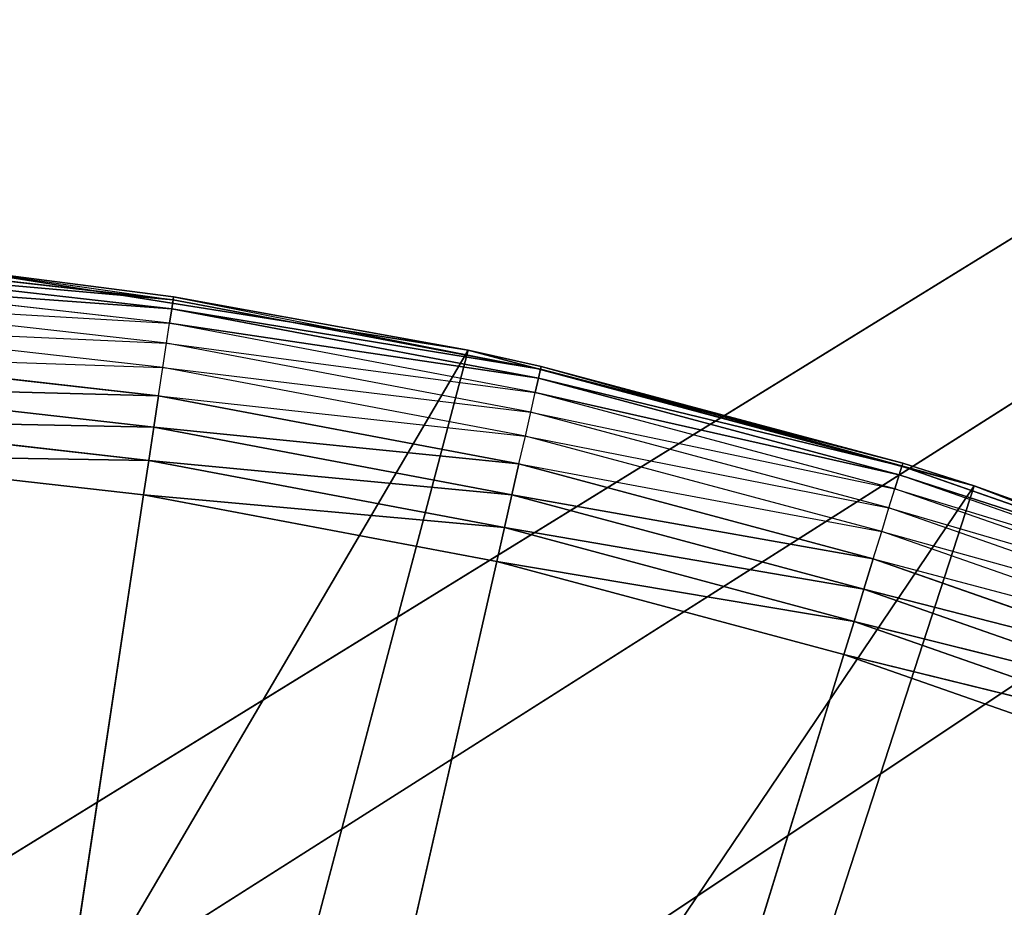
# Model space of a CAD drawing. Extents: x 0.1 to 17.7, y 0.1 to 17.7.
# Tile 630 of 656: x 16.1559 to 16.2543, y 16.6156 to 16.7042. Entities that reach past the tile are written whole.
import ezdxf

# ---------------------------------------------------------------- set-up
doc = ezdxf.new("R2010")
doc.units = 0
doc.header["$LTSCALE"] = 2.54
doc.layers.get('0').update_dxf_attribs({"color": 13, "linetype": 'CONTINUOUS'})

# ---------------------------------------------------------------- blocks, each defined once
blk = doc.blocks.new('KOSZ_NA__MIECI_Z_POKRYWK__')
at = {"color": 0}
for p, q in [((15.977057, 16.511023, 10.6), (17.146765, 17.23213, 10.6)), ((15.977057, 16.511023, 10.6), (17.146765, 17.23213, 10.6)), ((16.035988, 16.526813, 10.5), (17.146765, 17.23213, 10.5)), ((16.035988, 16.526813, 10.5), (17.146765, 17.23213, 10.5)), ((16.035988, 16.526813, 10.6), (17.146765, 17.23213, 10.6)), ((16.035988, 16.526813, 10.6), (17.146765, 17.23213, 10.6)), ((16.096765, 16.53213, 10.5), (17.146765, 17.23213, 10.5)), ((16.096765, 16.53213, 10.5), (17.146765, 17.23213, 10.5)), ((17.146765, 17.23213, 10.6), (16.096765, 16.53213, 10.6)), ((17.146765, 17.23213, 10.6), (16.096765, 16.53213, 10.6)), ((16.171106, 16.675352, 10.31316), (16.134039, 16.679529, 10.31316)), ((16.134039, 16.679529, 10.31316), (16.17124, 16.676245, 10.316527)), ((16.134039, 16.679529, 10.31316), (16.17124, 16.676245, 10.316527)), ((16.171106, 16.675352, 10.31316), (16.134039, 16.679529, 10.31316)), ((16.17124, 16.676245, 10.316527), (16.134106, 16.680429, 10.316527)), ((16.17124, 16.676245, 10.316527), (16.134106, 16.680429, 10.316527)), ((16.171286, 16.676546, 10.32), (16.14903, 16.679391, 10.5)), ((16.14903, 16.679391, 10.5), (16.20072, 16.671204, 10.5)), ((16.171286, 16.676546, 10.32), (16.14903, 16.679391, 10.32)), ((16.171286, 16.676546, 10.32), (16.14903, 16.679391, 10.5)), ((16.14903, 16.679391, 10.5), (16.20072, 16.671204, 10.5)), ((16.14903, 16.679391, 10.32), (16.17124, 16.676245, 10.316527)), ((16.170886, 16.673895, 10.31), (16.133929, 16.678059, 10.31)), ((16.133929, 16.678059, 10.31), (16.171106, 16.675352, 10.31316)), ((16.133929, 16.678059, 10.31), (16.171106, 16.675352, 10.31316)), ((16.171286, 16.676546, 10.32), (16.17124, 16.676245, 10.316527)), ((16.20072, 16.671204, 10.32), (16.171286, 16.676546, 10.32)), ((16.171286, 16.676546, 10.32), (16.20072, 16.671204, 10.5)), ((16.171286, 16.676546, 10.32), (16.20072, 16.671204, 10.5)), ((16.171286, 16.676546, 10.32), (16.207957, 16.669298, 10.316527)), ((16.170589, 16.671919, 10.307144), (16.13378, 16.676067, 10.307144)), ((16.13378, 16.676067, 10.307144), (16.170886, 16.673895, 10.31)), ((16.171106, 16.675352, 10.31316), (16.17124, 16.676245, 10.316527)), ((16.171106, 16.675352, 10.31316), (16.17124, 16.676245, 10.316527)), ((16.207957, 16.669298, 10.316527), (16.17124, 16.676245, 10.316527)), ((16.207957, 16.669298, 10.316527), (16.17124, 16.676245, 10.316527)), ((16.170886, 16.673895, 10.31), (16.171106, 16.675352, 10.31316)), ((16.170886, 16.673895, 10.31), (16.171106, 16.675352, 10.31316)), ((16.207758, 16.668419, 10.31316), (16.171106, 16.675352, 10.31316)), ((16.171106, 16.675352, 10.31316), (16.207957, 16.669298, 10.316527)), ((16.171106, 16.675352, 10.31316), (16.207957, 16.669298, 10.316527)), ((16.207758, 16.668419, 10.31316), (16.171106, 16.675352, 10.31316)), ((16.170221, 16.669481, 10.304679), (16.133595, 16.673608, 10.304679)), ((16.133595, 16.673608, 10.304679), (16.170589, 16.671919, 10.307144)), ((16.170589, 16.671919, 10.307144), (16.170886, 16.673895, 10.31)), ((16.20743, 16.666982, 10.31), (16.170886, 16.673895, 10.31)), ((16.170886, 16.673895, 10.31), (16.207758, 16.668419, 10.31316)), ((16.170886, 16.673895, 10.31), (16.207758, 16.668419, 10.31316)), ((16.170221, 16.669481, 10.304679), (16.170589, 16.671919, 10.307144)), ((16.206984, 16.665033, 10.307144), (16.170589, 16.671919, 10.307144)), ((16.170589, 16.671919, 10.307144), (16.20743, 16.666982, 10.31)), ((16.20072, 16.671204, 10.5), (16.118741, 16.531439, 10.5)), ((16.20072, 16.671204, 10.5), (16.118741, 16.531439, 10.5)), ((16.133383, 16.67076, 10.302679), (16.170221, 16.669481, 10.304679)), ((16.169795, 16.666658, 10.302679), (16.133383, 16.67076, 10.302679)), ((16.20072, 16.671204, 10.5), (16.162349, 16.525931, 10.5)), ((16.20072, 16.671204, 10.5), (16.162349, 16.525931, 10.5)), ((16.20072, 16.671204, 10.32), (16.207957, 16.669298, 10.316527)), ((16.208025, 16.669594, 10.32), (16.20072, 16.671204, 10.5)), ((16.20072, 16.671204, 10.5), (16.251273, 16.657658, 10.5)), ((16.208025, 16.669594, 10.32), (16.20072, 16.671204, 10.32)), ((16.20072, 16.671204, 10.32), (16.20072, 16.671204, 10.5)), ((16.208025, 16.669594, 10.32), (16.20072, 16.671204, 10.5)), ((16.20072, 16.671204, 10.32), (16.20072, 16.671204, 10.5)), ((16.20072, 16.671204, 10.5), (16.251273, 16.657658, 10.5)), ((16.169795, 16.666658, 10.302679), (16.170221, 16.669481, 10.304679)), ((16.206436, 16.66263, 10.304679), (16.170221, 16.669481, 10.304679)), ((16.170221, 16.669481, 10.304679), (16.206984, 16.665033, 10.307144)), ((16.207758, 16.668419, 10.31316), (16.207957, 16.669298, 10.316527)), ((16.207758, 16.668419, 10.31316), (16.207957, 16.669298, 10.316527)), ((16.208025, 16.669594, 10.32), (16.207957, 16.669298, 10.316527)), ((16.244142, 16.659917, 10.32), (16.207957, 16.669298, 10.316527)), ((16.244142, 16.659917, 10.32), (16.207957, 16.669298, 10.316527)), ((16.244052, 16.659627, 10.316527), (16.207957, 16.669298, 10.316527)), ((16.244052, 16.659627, 10.316527), (16.207957, 16.669298, 10.316527)), ((16.244142, 16.659917, 10.32), (16.208025, 16.669594, 10.32)), ((16.208025, 16.669594, 10.32), (16.251273, 16.657658, 10.5)), ((16.208025, 16.669594, 10.32), (16.251273, 16.657658, 10.5)), ((16.244142, 16.659917, 10.32), (16.208025, 16.669594, 10.32)), ((16.20743, 16.666982, 10.31), (16.207758, 16.668419, 10.31316)), ((16.20743, 16.666982, 10.31), (16.207758, 16.668419, 10.31316)), ((16.243787, 16.658765, 10.31316), (16.207758, 16.668419, 10.31316)), ((16.207758, 16.668419, 10.31316), (16.244052, 16.659627, 10.316527)), ((16.207758, 16.668419, 10.31316), (16.244052, 16.659627, 10.316527)), ((16.243787, 16.658765, 10.31316), (16.207758, 16.668419, 10.31316)), ((16.169325, 16.663533, 10.301206), (16.133147, 16.667609, 10.301206)), ((16.133147, 16.667609, 10.301206), (16.169795, 16.666658, 10.302679)), ((16.133147, 16.667609, 10.301206), (16.169795, 16.666658, 10.302679)), ((16.169325, 16.663533, 10.301206), (16.133147, 16.667609, 10.301206)), ((16.206984, 16.665033, 10.307144), (16.20743, 16.666982, 10.31)), ((16.243353, 16.657356, 10.31), (16.20743, 16.666982, 10.31)), ((16.20743, 16.666982, 10.31), (16.243787, 16.658765, 10.31316)), ((16.20743, 16.666982, 10.31), (16.243787, 16.658765, 10.31316)), ((16.169325, 16.663533, 10.301206), (16.169795, 16.666658, 10.302679)), ((16.169325, 16.663533, 10.301206), (16.169795, 16.666658, 10.302679)), ((16.169795, 16.666658, 10.302679), (16.206436, 16.66263, 10.304679)), ((16.2058, 16.659845, 10.302679), (16.169795, 16.666658, 10.302679)), ((16.206436, 16.66263, 10.304679), (16.206984, 16.665033, 10.307144)), ((16.242763, 16.655446, 10.307144), (16.206984, 16.665033, 10.307144)), ((16.206984, 16.665033, 10.307144), (16.243353, 16.657356, 10.31)), ((16.168823, 16.660204, 10.300304), (16.132895, 16.664252, 10.300304)), ((16.132895, 16.664252, 10.300304), (16.169325, 16.663533, 10.301206)), ((16.132895, 16.664252, 10.300304), (16.169325, 16.663533, 10.301206)), ((16.168823, 16.660204, 10.300304), (16.132895, 16.664252, 10.300304)), ((16.168823, 16.660204, 10.300304), (16.169325, 16.663533, 10.301206)), ((16.168823, 16.660204, 10.300304), (16.169325, 16.663533, 10.301206)), ((16.205096, 16.656764, 10.301206), (16.169325, 16.663533, 10.301206)), ((16.169325, 16.663533, 10.301206), (16.2058, 16.659845, 10.302679)), ((16.169325, 16.663533, 10.301206), (16.2058, 16.659845, 10.302679)), ((16.205096, 16.656764, 10.301206), (16.169325, 16.663533, 10.301206)), ((16.2058, 16.659845, 10.302679), (16.206436, 16.66263, 10.304679)), ((16.242036, 16.65309, 10.304679), (16.206436, 16.66263, 10.304679)), ((16.206436, 16.66263, 10.304679), (16.242763, 16.655446, 10.307144)), ((16.132635, 16.660788, 10.3), (16.168304, 16.656769, 10.3)), ((16.132635, 16.660788, 10.3), (16.168304, 16.656769, 10.3)), ((16.132635, 16.660788, 10.3), (16.168823, 16.660204, 10.300304)), ((16.132635, 16.660788, 10.3), (16.168823, 16.660204, 10.300304)), ((16.168304, 16.656769, 10.3), (16.168823, 16.660204, 10.300304)), ((16.168304, 16.656769, 10.3), (16.168823, 16.660204, 10.300304)), ((16.204347, 16.653482, 10.300304), (16.168823, 16.660204, 10.300304)), ((16.168823, 16.660204, 10.300304), (16.205096, 16.656764, 10.301206)), ((16.168823, 16.660204, 10.300304), (16.205096, 16.656764, 10.301206)), ((16.204347, 16.653482, 10.300304), (16.168823, 16.660204, 10.300304)), ((16.205096, 16.656764, 10.301206), (16.2058, 16.659845, 10.302679)), ((16.205096, 16.656764, 10.301206), (16.2058, 16.659845, 10.302679)), ((16.2058, 16.659845, 10.302679), (16.242036, 16.65309, 10.304679)), ((16.241194, 16.65036, 10.302679), (16.2058, 16.659845, 10.302679)), ((16.244142, 16.659917, 10.32), (16.244052, 16.659627, 10.316527)), ((16.251273, 16.657658, 10.32), (16.244142, 16.659917, 10.32)), ((16.244142, 16.659917, 10.32), (16.251273, 16.657658, 10.5)), ((16.244142, 16.659917, 10.32), (16.251273, 16.657658, 10.5)), ((16.243787, 16.658765, 10.31316), (16.244052, 16.659627, 10.316527)), ((16.243787, 16.658765, 10.31316), (16.244052, 16.659627, 10.316527)), ((16.251273, 16.657658, 10.32), (16.244052, 16.659627, 10.316527)), ((16.279324, 16.647284, 10.316527), (16.244052, 16.659627, 10.316527)), ((16.279324, 16.647284, 10.316527), (16.244052, 16.659627, 10.316527)), ((16.243353, 16.657356, 10.31), (16.243787, 16.658765, 10.31316)), ((16.278995, 16.646445, 10.31316), (16.243787, 16.658765, 10.31316)), ((16.243787, 16.658765, 10.31316), (16.279324, 16.647284, 10.316527)), ((16.243787, 16.658765, 10.31316), (16.279324, 16.647284, 10.316527)), ((16.251273, 16.657658, 10.5), (16.162349, 16.525931, 10.5)), ((16.251273, 16.657658, 10.5), (16.162349, 16.525931, 10.5)), ((16.251273, 16.657658, 10.5), (16.204921, 16.514999, 10.5)), ((16.251273, 16.657658, 10.5), (16.204921, 16.514999, 10.5)), ((16.242763, 16.655446, 10.307144), (16.243353, 16.657356, 10.31)), ((16.278456, 16.645073, 10.31), (16.243353, 16.657356, 10.31)), ((16.243353, 16.657356, 10.31), (16.278995, 16.646445, 10.31316)), ((16.251273, 16.657658, 10.32), (16.251273, 16.657658, 10.5)), ((16.251273, 16.657658, 10.5), (16.279436, 16.647568, 10.32)), ((16.279436, 16.647568, 10.32), (16.251273, 16.657658, 10.32)), ((16.251273, 16.657658, 10.5), (16.279436, 16.647568, 10.32)), ((16.251273, 16.657658, 10.5), (16.300133, 16.638902, 10.5)), ((16.251273, 16.657658, 10.32), (16.251273, 16.657658, 10.5)), ((16.251273, 16.657658, 10.5), (16.300133, 16.638902, 10.5)), ((16.251273, 16.657658, 10.32), (16.279324, 16.647284, 10.316527)), ((16.168304, 16.656769, 10.3), (16.096765, 16.18213, 10.3)), ((16.168304, 16.656769, 10.3), (16.096765, 16.18213, 10.3)), ((16.168304, 16.656769, 10.3), (16.203575, 16.650096, 10.3)), ((16.168304, 16.656769, 10.3), (16.203575, 16.650096, 10.3)), ((16.168304, 16.656769, 10.3), (16.204347, 16.653482, 10.300304)), ((16.168304, 16.656769, 10.3), (16.204347, 16.653482, 10.300304)), ((16.204347, 16.653482, 10.300304), (16.205096, 16.656764, 10.301206)), ((16.204347, 16.653482, 10.300304), (16.205096, 16.656764, 10.301206)), ((16.240263, 16.647342, 10.301206), (16.205096, 16.656764, 10.301206)), ((16.205096, 16.656764, 10.301206), (16.241194, 16.65036, 10.302679)), ((16.205096, 16.656764, 10.301206), (16.241194, 16.65036, 10.302679)), ((16.240263, 16.647342, 10.301206), (16.205096, 16.656764, 10.301206)), ((16.242036, 16.65309, 10.304679), (16.242763, 16.655446, 10.307144)), ((16.277725, 16.643211, 10.307144), (16.242763, 16.655446, 10.307144)), ((16.242763, 16.655446, 10.307144), (16.278456, 16.645073, 10.31)), ((16.203575, 16.650096, 10.3), (16.204347, 16.653482, 10.300304)), ((16.203575, 16.650096, 10.3), (16.204347, 16.653482, 10.300304)), ((16.239272, 16.644124, 10.300304), (16.204347, 16.653482, 10.300304)), ((16.204347, 16.653482, 10.300304), (16.240263, 16.647342, 10.301206)), ((16.204347, 16.653482, 10.300304), (16.240263, 16.647342, 10.301206)), ((16.239272, 16.644124, 10.300304), (16.204347, 16.653482, 10.300304)), ((16.241194, 16.65036, 10.302679), (16.242036, 16.65309, 10.304679)), ((16.276825, 16.640916, 10.304679), (16.242036, 16.65309, 10.304679)), ((16.242036, 16.65309, 10.304679), (16.277725, 16.643211, 10.307144)), ((16.203575, 16.650096, 10.3), (16.096765, 16.18213, 10.3)), ((16.203575, 16.650096, 10.3), (16.096765, 16.18213, 10.3)), ((16.203575, 16.650096, 10.3), (16.238248, 16.640805, 10.3)), ((16.203575, 16.650096, 10.3), (16.238248, 16.640805, 10.3)), ((16.203575, 16.650096, 10.3), (16.239272, 16.644124, 10.300304)), ((16.203575, 16.650096, 10.3), (16.239272, 16.644124, 10.300304)), ((16.240263, 16.647342, 10.301206), (16.241194, 16.65036, 10.302679)), ((16.240263, 16.647342, 10.301206), (16.241194, 16.65036, 10.302679)), ((16.241194, 16.65036, 10.302679), (16.276825, 16.640916, 10.304679)), ((16.275781, 16.638258, 10.302679), (16.241194, 16.65036, 10.302679)), ((16.239272, 16.644124, 10.300304), (16.240263, 16.647342, 10.301206)), ((16.239272, 16.644124, 10.300304), (16.240263, 16.647342, 10.301206)), ((16.274628, 16.635316, 10.301206), (16.240263, 16.647342, 10.301206)), ((16.240263, 16.647342, 10.301206), (16.275781, 16.638258, 10.302679)), ((16.240263, 16.647342, 10.301206), (16.275781, 16.638258, 10.302679)), ((16.274628, 16.635316, 10.301206), (16.240263, 16.647342, 10.301206)), ((16.238248, 16.640805, 10.3), (16.239272, 16.644124, 10.300304)), ((16.238248, 16.640805, 10.3), (16.239272, 16.644124, 10.300304)), ((16.273398, 16.632182, 10.300304), (16.239272, 16.644124, 10.300304)), ((16.239272, 16.644124, 10.300304), (16.274628, 16.635316, 10.301206)), ((16.239272, 16.644124, 10.300304), (16.274628, 16.635316, 10.301206)), ((16.273398, 16.632182, 10.300304), (16.239272, 16.644124, 10.300304)), ((16.096765, 16.18213, 10.3), (16.238248, 16.640805, 10.3)), ((16.096765, 16.18213, 10.3), (16.238248, 16.640805, 10.3)), ((16.238248, 16.640805, 10.3), (16.272128, 16.628949, 10.3)), ((16.238248, 16.640805, 10.3), (16.272128, 16.628949, 10.3)), ((16.238248, 16.640805, 10.3), (16.273398, 16.632182, 10.300304)), ((16.238248, 16.640805, 10.3), (16.273398, 16.632182, 10.300304))]:
    blk.add_line(p, q, dxfattribs=at)
mesh = blk.add_polyface(dxfattribs=at)
corners = [(17.496765, 17.48213, 31.6), (0.296764, 17.48213, 31.6), (8.827306, 9.276054, 31.6)]
mesh.append_faces([[corners[k] for k in face] for face in [(0, 1, 2)]], dxfattribs={"color": 0})
mesh = blk.add_polyface(dxfattribs=at)
corners = [(17.496765, 0.28213, 31.5), (0.296764, 0.28213, 31.5), (0.296764, 17.48213, 31.5)]
mesh.append_faces([[corners[k] for k in face] for face in [(0, 1, 2)]], dxfattribs={"color": 0})
mesh = blk.add_polyface(dxfattribs=at)
corners = [(17.496765, 0.28213, 31.5), (0.296764, 17.48213, 31.5), (17.496765, 17.48213, 31.5)]
mesh.append_faces([[corners[k] for k in face] for face in [(0, 1, 2)]], dxfattribs={"color": 0})
mesh = blk.add_polyface(dxfattribs=at)
corners = [(17.496765, 17.48213, 31.6), (8.827306, 9.276054, 31.6), (8.896764, 9.28213, 31.6)]
mesh.append_faces([[corners[k] for k in face] for face in [(0, 1, 2)]], dxfattribs={"color": 0})
mesh = blk.add_polyface(dxfattribs=at)
corners = [(17.496765, 17.48213, 31.6), (8.896764, 9.28213, 31.6), (8.966224, 9.276054, 31.6)]
mesh.append_faces([[corners[k] for k in face] for face in [(0, 1, 2)]], dxfattribs={"color": 0})
mesh = blk.add_polyface(dxfattribs=at)
corners = [(17.496765, 17.48213, 31.6), (8.966224, 9.276054, 31.6), (9.033573, 9.258007, 31.6)]
mesh.append_faces([[corners[k] for k in face] for face in [(0, 1, 2)]], dxfattribs={"color": 0})
mesh = blk.add_polyface(dxfattribs=at)
corners = [(17.496765, 17.48213, 31.6), (9.033573, 9.258007, 31.6), (9.096765, 9.22854, 31.6)]
mesh.append_faces([[corners[k] for k in face] for face in [(0, 1, 2)]], dxfattribs={"color": 0})
mesh = blk.add_polyface(dxfattribs=at)
corners = [(17.496765, 17.48213, 31.6), (9.096765, 9.22854, 31.6), (9.15388, 9.188548, 31.6)]
mesh.append_faces([[corners[k] for k in face] for face in [(0, 1, 2)]], dxfattribs={"color": 0})
mesh = blk.add_polyface(dxfattribs=at)
corners = [(17.496765, 17.48213, 31.6), (9.15388, 9.188548, 31.6), (9.203182, 9.139245, 31.6)]
mesh.append_faces([[corners[k] for k in face] for face in [(0, 1, 2)]], dxfattribs={"color": 0})
mesh = blk.add_polyface(dxfattribs=at)
corners = [(17.496765, 17.48213, 31.6), (9.203182, 9.139245, 31.6), (9.243175, 9.08213, 31.6)]
mesh.append_faces([[corners[k] for k in face] for face in [(0, 1, 2)]], dxfattribs={"color": 0})
mesh = blk.add_polyface(dxfattribs=at)
corners = [(17.496765, 17.48213, 31.6), (9.243175, 9.08213, 31.6), (9.272642, 9.018938, 31.6)]
mesh.append_faces([[corners[k] for k in face] for face in [(0, 1, 2)]], dxfattribs={"color": 0})
mesh = blk.add_polyface(dxfattribs=at)
corners = [(17.496765, 17.48213, 31.6), (9.272642, 9.018938, 31.6), (9.290688, 8.951589, 31.6)]
mesh.append_faces([[corners[k] for k in face] for face in [(0, 1, 2)]], dxfattribs={"color": 0})
mesh = blk.add_polyface(dxfattribs=at)
corners = [(17.496765, 17.48213, 31.6), (9.290688, 8.951589, 31.6), (9.296765, 8.88213, 31.6)]
mesh.append_faces([[corners[k] for k in face] for face in [(0, 1, 2)]], dxfattribs={"color": 0})
mesh = blk.add_polyface(dxfattribs=at)
corners = [(17.496765, 17.48213, 31.6), (9.296765, 8.88213, 31.6), (17.496765, 0.28213, 31.6)]
mesh.append_faces([[corners[k] for k in face] for face in [(0, 1, 2)]], dxfattribs={"color": 0})
mesh = blk.add_polyface(dxfattribs=at)
corners = [(17.146765, 17.23213, 10.5), (16.035988, 16.526813, 10.5), (0.546765, 17.23213, 10.5)]
mesh.append_faces([[corners[k] for k in face] for face in [(0, 1, 2)]], dxfattribs={"color": 0})
mesh = blk.add_polyface(dxfattribs=at)
corners = [(17.146765, 17.23213, 10.6), (0.546765, 17.23213, 10.6), (1.657542, 16.526813, 10.6)]
mesh.append_faces([[corners[k] for k in face] for face in [(0, 1, 2)]], dxfattribs={"color": 0})
mesh = blk.add_polyface(dxfattribs=at)
corners = [(17.146765, 17.23213, 10.6), (1.657542, 16.526813, 10.6), (1.716472, 16.511023, 10.6)]
mesh.append_faces([[corners[k] for k in face] for face in [(0, 1, 2)]], dxfattribs={"color": 0})
mesh = blk.add_polyface(dxfattribs=at)
corners = [(17.146765, 17.23213, 10.6), (1.716472, 16.511023, 10.6), (1.771765, 16.485239, 10.6)]
mesh.append_faces([[corners[k] for k in face] for face in [(0, 1, 2)]], dxfattribs={"color": 0})
mesh = blk.add_polyface(dxfattribs=at)
corners = [(17.146765, 17.23213, 10.6), (1.771765, 16.485239, 10.6), (1.821741, 16.450246, 10.6)]
mesh.append_faces([[corners[k] for k in face] for face in [(0, 1, 2)]], dxfattribs={"color": 0})
mesh = blk.add_polyface(dxfattribs=at)
corners = [(17.146765, 17.23213, 10.6), (1.821741, 16.450246, 10.6), (1.86488, 16.407106, 10.6)]
mesh.append_faces([[corners[k] for k in face] for face in [(0, 1, 2)]], dxfattribs={"color": 0})
mesh = blk.add_polyface(dxfattribs=at)
corners = [(17.146765, 17.23213, 10.6), (1.86488, 16.407106, 10.6), (1.899874, 16.35713, 10.6)]
mesh.append_faces([[corners[k] for k in face] for face in [(0, 1, 2)]], dxfattribs={"color": 0})
mesh = blk.add_polyface(dxfattribs=at)
corners = [(17.146765, 17.23213, 10.6), (1.899874, 16.35713, 10.6), (1.925657, 16.301837, 10.6)]
mesh.append_faces([[corners[k] for k in face] for face in [(0, 1, 2)]], dxfattribs={"color": 0})
mesh = blk.add_polyface(dxfattribs=at)
corners = [(17.146765, 17.23213, 10.6), (1.925657, 16.301837, 10.6), (15.977057, 16.511023, 10.6)]
mesh.append_faces([[corners[k] for k in face] for face in [(0, 1, 2)]], dxfattribs={"color": 0})
mesh = blk.add_polyface(dxfattribs=at)
corners = [(17.146765, 17.23213, 10.6), (15.977057, 16.511023, 10.6), (16.035988, 16.526813, 10.6)]
mesh.append_faces([[corners[k] for k in face] for face in [(0, 1, 2)]], dxfattribs={"color": 0})
mesh = blk.add_polyface(dxfattribs=at)
corners = [(17.146765, 17.23213, 10.5), (16.096765, 16.53213, 10.5), (16.035988, 16.526813, 10.5)]
mesh.append_faces([[corners[k] for k in face] for face in [(0, 1, 2)]], dxfattribs={"color": 0})
mesh = blk.add_polyface(dxfattribs=at)
corners = [(17.146765, 17.23213, 10.6), (16.035988, 16.526813, 10.6), (16.096765, 16.53213, 10.6)]
mesh.append_faces([[corners[k] for k in face] for face in [(0, 1, 2)]], dxfattribs={"color": 0})
mesh = blk.add_polyface(dxfattribs=at)
corners = [(17.146765, 17.23213, 10.5), (16.157542, 16.526813, 10.5), (16.096765, 16.53213, 10.5)]
mesh.append_faces([[corners[k] for k in face] for face in [(0, 1, 2)]], dxfattribs={"color": 0})
mesh = blk.add_polyface(dxfattribs=at)
corners = [(17.146765, 17.23213, 10.6), (16.096765, 16.53213, 10.6), (16.157542, 16.526813, 10.6)]
mesh.append_faces([[corners[k] for k in face] for face in [(0, 1, 2)]], dxfattribs={"color": 0})
mesh = blk.add_polyface(dxfattribs=at)
corners = [(17.146765, 17.23213, 10.5), (16.216472, 16.511023, 10.5), (16.157542, 16.526813, 10.5)]
mesh.append_faces([[corners[k] for k in face] for face in [(0, 1, 2)]], dxfattribs={"color": 0})
mesh = blk.add_polyface(dxfattribs=at)
corners = [(17.146765, 17.23213, 10.6), (16.157542, 16.526813, 10.6), (16.216472, 16.511023, 10.6)]
mesh.append_faces([[corners[k] for k in face] for face in [(0, 1, 2)]], dxfattribs={"color": 0})
mesh = blk.add_polyface(dxfattribs=at)
corners = [(17.146765, 17.23213, 10.5), (16.271765, 1.985239, 10.5), (16.216472, 2.011023, 10.5)]
mesh.append_faces([[corners[k] for k in face] for face in [(0, 1, 2)]], dxfattribs={"color": 0})
mesh = blk.add_polyface(dxfattribs=at)
corners = [(17.146765, 17.23213, 10.5), (16.271765, 16.485239, 10.5), (16.216472, 16.511023, 10.5)]
mesh.append_faces([[corners[k] for k in face] for face in [(0, 1, 2)]], dxfattribs={"color": 0})
mesh = blk.add_polyface(dxfattribs=at)
corners = [(17.146765, 17.23213, 10.5), (16.216472, 2.011023, 10.5), (16.425658, 16.062424, 10.5)]
mesh.append_faces([[corners[k] for k in face] for face in [(0, 1, 2)]], dxfattribs={"color": 0})
mesh = blk.add_polyface(dxfattribs=at)
corners = [(17.146765, 17.23213, 10.6), (16.216472, 2.011023, 10.6), (16.271765, 1.985239, 10.6)]
mesh.append_faces([[corners[k] for k in face] for face in [(0, 1, 2)]], dxfattribs={"color": 0})
mesh = blk.add_polyface(dxfattribs=at)
corners = [(17.146765, 17.23213, 10.6), (16.425658, 16.062424, 10.6), (16.216472, 2.011023, 10.6)]
mesh.append_faces([[corners[k] for k in face] for face in [(0, 1, 2)]], dxfattribs={"color": 0})
mesh = blk.add_polyface(dxfattribs=at)
corners = [(17.146765, 17.23213, 10.6), (16.216472, 16.511023, 10.6), (16.271765, 16.485239, 10.6)]
mesh.append_faces([[corners[k] for k in face] for face in [(0, 1, 2)]], dxfattribs={"color": 0})
mesh = blk.add_polyface(dxfattribs=at)
corners = [(16.171106, 16.675352, 10.31316), (16.133929, 16.678059, 10.31), (16.134039, 16.679529, 10.31316)]
mesh.append_faces([[corners[k] for k in face] for face in [(0, 1, 2)]], dxfattribs={"color": 0})
mesh = blk.add_polyface(dxfattribs=at)
corners = [(16.17124, 16.676245, 10.316527), (16.134039, 16.679529, 10.31316), (16.134106, 16.680429, 10.316527)]
mesh.append_faces([[corners[k] for k in face] for face in [(0, 1, 2)]], dxfattribs={"color": 0})
mesh = blk.add_polyface(dxfattribs=at)
corners = [(16.17124, 16.676245, 10.316527), (16.171106, 16.675352, 10.31316), (16.134039, 16.679529, 10.31316)]
mesh.append_faces([[corners[k] for k in face] for face in [(0, 1, 2)]], dxfattribs={"color": 0})
mesh = blk.add_polyface(dxfattribs=at)
corners = [(16.14903, 16.679391, 10.32), (16.17124, 16.676245, 10.316527), (16.134106, 16.680429, 10.316527)]
mesh.append_faces([[corners[k] for k in face] for face in [(0, 1, 2)]], dxfattribs={"color": 0})
mesh = blk.add_polyface(dxfattribs=at)
corners = [(16.20072, 16.671204, 10.5), (16.14903, 16.679391, 10.5), (16.118741, 16.531439, 10.5)]
mesh.append_faces([[corners[k] for k in face] for face in [(0, 1, 2)]], dxfattribs={"color": 0})
mesh = blk.add_polyface(dxfattribs=at)
corners = [(16.20072, 16.671204, 10.5), (16.171286, 16.676546, 10.32), (16.14903, 16.679391, 10.5)]
mesh.append_faces([[corners[k] for k in face] for face in [(0, 1, 2)]], dxfattribs={"color": 0})
mesh = blk.add_polyface(dxfattribs=at)
corners = [(16.14903, 16.679391, 10.5), (16.171286, 16.676546, 10.32), (16.14903, 16.679391, 10.32)]
mesh.append_faces([[corners[k] for k in face] for face in [(0, 1, 2)]], dxfattribs={"color": 0})
mesh = blk.add_polyface(dxfattribs=at)
corners = [(16.171106, 16.675352, 10.31316), (16.170886, 16.673895, 10.31), (16.133929, 16.678059, 10.31)]
mesh.append_faces([[corners[k] for k in face] for face in [(0, 1, 2)]], dxfattribs={"color": 0})
mesh = blk.add_polyface(dxfattribs=at)
corners = [(16.171286, 16.676546, 10.32), (16.207957, 16.669298, 10.316527), (16.17124, 16.676245, 10.316527)]
mesh.append_faces([[corners[k] for k in face] for face in [(0, 1, 2)]], dxfattribs={"color": 0})
mesh = blk.add_polyface(dxfattribs=at)
corners = [(16.20072, 16.671204, 10.5), (16.20072, 16.671204, 10.32), (16.171286, 16.676546, 10.32)]
mesh.append_faces([[corners[k] for k in face] for face in [(0, 1, 2)]], dxfattribs={"color": 0})
mesh = blk.add_polyface(dxfattribs=at)
corners = [(16.207957, 16.669298, 10.316527), (16.171106, 16.675352, 10.31316), (16.17124, 16.676245, 10.316527)]
mesh.append_faces([[corners[k] for k in face] for face in [(0, 1, 2)]], dxfattribs={"color": 0})
mesh = blk.add_polyface(dxfattribs=at)
corners = [(16.207758, 16.668419, 10.31316), (16.170886, 16.673895, 10.31), (16.171106, 16.675352, 10.31316)]
mesh.append_faces([[corners[k] for k in face] for face in [(0, 1, 2)]], dxfattribs={"color": 0})
mesh = blk.add_polyface(dxfattribs=at)
corners = [(16.207957, 16.669298, 10.316527), (16.207758, 16.668419, 10.31316), (16.171106, 16.675352, 10.31316)]
mesh.append_faces([[corners[k] for k in face] for face in [(0, 1, 2)]], dxfattribs={"color": 0})
mesh = blk.add_polyface(dxfattribs=at)
corners = [(16.207758, 16.668419, 10.31316), (16.20743, 16.666982, 10.31), (16.170886, 16.673895, 10.31)]
mesh.append_faces([[corners[k] for k in face] for face in [(0, 1, 2)]], dxfattribs={"color": 0})
mesh = blk.add_polyface(dxfattribs=at)
corners = [(16.20072, 16.671204, 10.5), (16.118741, 16.531439, 10.5), (16.162349, 16.525931, 10.5)]
mesh.append_faces([[corners[k] for k in face] for face in [(0, 1, 2)]], dxfattribs={"color": 0})
mesh = blk.add_polyface(dxfattribs=at)
corners = [(16.169795, 16.666658, 10.302679), (16.133147, 16.667609, 10.301206), (16.133383, 16.67076, 10.302679)]
mesh.append_faces([[corners[k] for k in face] for face in [(0, 1, 2)]], dxfattribs={"color": 0})
mesh = blk.add_polyface(dxfattribs=at)
corners = [(16.251273, 16.657658, 10.5), (16.20072, 16.671204, 10.5), (16.162349, 16.525931, 10.5)]
mesh.append_faces([[corners[k] for k in face] for face in [(0, 1, 2)]], dxfattribs={"color": 0})
mesh = blk.add_polyface(dxfattribs=at)
corners = [(16.251273, 16.657658, 10.5), (16.208025, 16.669594, 10.32), (16.20072, 16.671204, 10.5)]
mesh.append_faces([[corners[k] for k in face] for face in [(0, 1, 2)]], dxfattribs={"color": 0})
mesh = blk.add_polyface(dxfattribs=at)
corners = [(16.20072, 16.671204, 10.5), (16.208025, 16.669594, 10.32), (16.20072, 16.671204, 10.32)]
mesh.append_faces([[corners[k] for k in face] for face in [(0, 1, 2)]], dxfattribs={"color": 0})
mesh = blk.add_polyface(dxfattribs=at)
corners = [(16.244052, 16.659627, 10.316527), (16.207758, 16.668419, 10.31316), (16.207957, 16.669298, 10.316527)]
mesh.append_faces([[corners[k] for k in face] for face in [(0, 1, 2)]], dxfattribs={"color": 0})
mesh = blk.add_polyface(dxfattribs=at)
corners = [(16.244142, 16.659917, 10.32), (16.207957, 16.669298, 10.316527), (16.208025, 16.669594, 10.32)]
mesh.append_faces([[corners[k] for k in face] for face in [(0, 1, 2)]], dxfattribs={"color": 0})
mesh = blk.add_polyface(dxfattribs=at)
corners = [(16.244142, 16.659917, 10.32), (16.244052, 16.659627, 10.316527), (16.207957, 16.669298, 10.316527)]
mesh.append_faces([[corners[k] for k in face] for face in [(0, 1, 2)]], dxfattribs={"color": 0})
mesh = blk.add_polyface(dxfattribs=at)
corners = [(16.251273, 16.657658, 10.5), (16.244142, 16.659917, 10.32), (16.208025, 16.669594, 10.32)]
mesh.append_faces([[corners[k] for k in face] for face in [(0, 1, 2)]], dxfattribs={"color": 0})
mesh = blk.add_polyface(dxfattribs=at)
corners = [(16.243787, 16.658765, 10.31316), (16.20743, 16.666982, 10.31), (16.207758, 16.668419, 10.31316)]
mesh.append_faces([[corners[k] for k in face] for face in [(0, 1, 2)]], dxfattribs={"color": 0})
mesh = blk.add_polyface(dxfattribs=at)
corners = [(16.244052, 16.659627, 10.316527), (16.243787, 16.658765, 10.31316), (16.207758, 16.668419, 10.31316)]
mesh.append_faces([[corners[k] for k in face] for face in [(0, 1, 2)]], dxfattribs={"color": 0})
mesh = blk.add_polyface(dxfattribs=at)
corners = [(16.169325, 16.663533, 10.301206), (16.132895, 16.664252, 10.300304), (16.133147, 16.667609, 10.301206)]
mesh.append_faces([[corners[k] for k in face] for face in [(0, 1, 2)]], dxfattribs={"color": 0})
mesh = blk.add_polyface(dxfattribs=at)
corners = [(16.169795, 16.666658, 10.302679), (16.169325, 16.663533, 10.301206), (16.133147, 16.667609, 10.301206)]
mesh.append_faces([[corners[k] for k in face] for face in [(0, 1, 2)]], dxfattribs={"color": 0})
mesh = blk.add_polyface(dxfattribs=at)
corners = [(16.243787, 16.658765, 10.31316), (16.243353, 16.657356, 10.31), (16.20743, 16.666982, 10.31)]
mesh.append_faces([[corners[k] for k in face] for face in [(0, 1, 2)]], dxfattribs={"color": 0})
mesh = blk.add_polyface(dxfattribs=at)
corners = [(16.2058, 16.659845, 10.302679), (16.169325, 16.663533, 10.301206), (16.169795, 16.666658, 10.302679)]
mesh.append_faces([[corners[k] for k in face] for face in [(0, 1, 2)]], dxfattribs={"color": 0})
mesh = blk.add_polyface(dxfattribs=at)
corners = [(16.168823, 16.660204, 10.300304), (16.132635, 16.660788, 10.3), (16.132895, 16.664252, 10.300304)]
mesh.append_faces([[corners[k] for k in face] for face in [(0, 1, 2)]], dxfattribs={"color": 0})
mesh = blk.add_polyface(dxfattribs=at)
corners = [(16.169325, 16.663533, 10.301206), (16.168823, 16.660204, 10.300304), (16.132895, 16.664252, 10.300304)]
mesh.append_faces([[corners[k] for k in face] for face in [(0, 1, 2)]], dxfattribs={"color": 0})
mesh = blk.add_polyface(dxfattribs=at)
corners = [(16.205096, 16.656764, 10.301206), (16.168823, 16.660204, 10.300304), (16.169325, 16.663533, 10.301206)]
mesh.append_faces([[corners[k] for k in face] for face in [(0, 1, 2)]], dxfattribs={"color": 0})
mesh = blk.add_polyface(dxfattribs=at)
corners = [(16.2058, 16.659845, 10.302679), (16.205096, 16.656764, 10.301206), (16.169325, 16.663533, 10.301206)]
mesh.append_faces([[corners[k] for k in face] for face in [(0, 1, 2)]], dxfattribs={"color": 0})
mesh = blk.add_polyface(dxfattribs=at)
corners = [(16.168304, 16.656769, 10.3), (16.096765, 16.18213, 10.3), (16.132635, 16.660788, 10.3)]
mesh.append_faces([[corners[k] for k in face] for face in [(0, 1, 2)]], dxfattribs={"color": 0})
mesh = blk.add_polyface(dxfattribs=at)
corners = [(16.168823, 16.660204, 10.300304), (16.168304, 16.656769, 10.3), (16.132635, 16.660788, 10.3)]
mesh.append_faces([[corners[k] for k in face] for face in [(0, 1, 2)]], dxfattribs={"color": 0})
mesh = blk.add_polyface(dxfattribs=at)
corners = [(16.204347, 16.653482, 10.300304), (16.168304, 16.656769, 10.3), (16.168823, 16.660204, 10.300304)]
mesh.append_faces([[corners[k] for k in face] for face in [(0, 1, 2)]], dxfattribs={"color": 0})
mesh = blk.add_polyface(dxfattribs=at)
corners = [(16.205096, 16.656764, 10.301206), (16.204347, 16.653482, 10.300304), (16.168823, 16.660204, 10.300304)]
mesh.append_faces([[corners[k] for k in face] for face in [(0, 1, 2)]], dxfattribs={"color": 0})
mesh = blk.add_polyface(dxfattribs=at)
corners = [(16.241194, 16.65036, 10.302679), (16.205096, 16.656764, 10.301206), (16.2058, 16.659845, 10.302679)]
mesh.append_faces([[corners[k] for k in face] for face in [(0, 1, 2)]], dxfattribs={"color": 0})
mesh = blk.add_polyface(dxfattribs=at)
corners = [(16.251273, 16.657658, 10.5), (16.251273, 16.657658, 10.32), (16.244142, 16.659917, 10.32)]
mesh.append_faces([[corners[k] for k in face] for face in [(0, 1, 2)]], dxfattribs={"color": 0})
mesh = blk.add_polyface(dxfattribs=at)
corners = [(16.279324, 16.647284, 10.316527), (16.243787, 16.658765, 10.31316), (16.244052, 16.659627, 10.316527)]
mesh.append_faces([[corners[k] for k in face] for face in [(0, 1, 2)]], dxfattribs={"color": 0})
mesh = blk.add_polyface(dxfattribs=at)
corners = [(16.251273, 16.657658, 10.32), (16.279324, 16.647284, 10.316527), (16.244052, 16.659627, 10.316527)]
mesh.append_faces([[corners[k] for k in face] for face in [(0, 1, 2)]], dxfattribs={"color": 0})
mesh = blk.add_polyface(dxfattribs=at)
corners = [(16.279324, 16.647284, 10.316527), (16.278995, 16.646445, 10.31316), (16.243787, 16.658765, 10.31316)]
mesh.append_faces([[corners[k] for k in face] for face in [(0, 1, 2)]], dxfattribs={"color": 0})
mesh = blk.add_polyface(dxfattribs=at)
corners = [(16.251273, 16.657658, 10.5), (16.162349, 16.525931, 10.5), (16.204921, 16.514999, 10.5)]
mesh.append_faces([[corners[k] for k in face] for face in [(0, 1, 2)]], dxfattribs={"color": 0})
mesh = blk.add_polyface(dxfattribs=at)
corners = [(16.300133, 16.638902, 10.5), (16.251273, 16.657658, 10.5), (16.204921, 16.514999, 10.5)]
mesh.append_faces([[corners[k] for k in face] for face in [(0, 1, 2)]], dxfattribs={"color": 0})
mesh = blk.add_polyface(dxfattribs=at)
corners = [(16.251273, 16.657658, 10.5), (16.279436, 16.647568, 10.32), (16.251273, 16.657658, 10.32)]
mesh.append_faces([[corners[k] for k in face] for face in [(0, 1, 2)]], dxfattribs={"color": 0})
mesh = blk.add_polyface(dxfattribs=at)
corners = [(16.300133, 16.638902, 10.5), (16.279436, 16.647568, 10.32), (16.251273, 16.657658, 10.5)]
mesh.append_faces([[corners[k] for k in face] for face in [(0, 1, 2)]], dxfattribs={"color": 0})
mesh = blk.add_polyface(dxfattribs=at)
corners = [(16.203575, 16.650096, 10.3), (16.096765, 16.18213, 10.3), (16.168304, 16.656769, 10.3)]
mesh.append_faces([[corners[k] for k in face] for face in [(0, 1, 2)]], dxfattribs={"color": 0})
mesh = blk.add_polyface(dxfattribs=at)
corners = [(16.204347, 16.653482, 10.300304), (16.203575, 16.650096, 10.3), (16.168304, 16.656769, 10.3)]
mesh.append_faces([[corners[k] for k in face] for face in [(0, 1, 2)]], dxfattribs={"color": 0})
mesh = blk.add_polyface(dxfattribs=at)
corners = [(16.240263, 16.647342, 10.301206), (16.204347, 16.653482, 10.300304), (16.205096, 16.656764, 10.301206)]
mesh.append_faces([[corners[k] for k in face] for face in [(0, 1, 2)]], dxfattribs={"color": 0})
mesh = blk.add_polyface(dxfattribs=at)
corners = [(16.241194, 16.65036, 10.302679), (16.240263, 16.647342, 10.301206), (16.205096, 16.656764, 10.301206)]
mesh.append_faces([[corners[k] for k in face] for face in [(0, 1, 2)]], dxfattribs={"color": 0})
mesh = blk.add_polyface(dxfattribs=at)
corners = [(16.239272, 16.644124, 10.300304), (16.203575, 16.650096, 10.3), (16.204347, 16.653482, 10.300304)]
mesh.append_faces([[corners[k] for k in face] for face in [(0, 1, 2)]], dxfattribs={"color": 0})
mesh = blk.add_polyface(dxfattribs=at)
corners = [(16.240263, 16.647342, 10.301206), (16.239272, 16.644124, 10.300304), (16.204347, 16.653482, 10.300304)]
mesh.append_faces([[corners[k] for k in face] for face in [(0, 1, 2)]], dxfattribs={"color": 0})
mesh = blk.add_polyface(dxfattribs=at)
corners = [(16.238248, 16.640805, 10.3), (16.096765, 16.18213, 10.3), (16.203575, 16.650096, 10.3)]
mesh.append_faces([[corners[k] for k in face] for face in [(0, 1, 2)]], dxfattribs={"color": 0})
mesh = blk.add_polyface(dxfattribs=at)
corners = [(16.239272, 16.644124, 10.300304), (16.238248, 16.640805, 10.3), (16.203575, 16.650096, 10.3)]
mesh.append_faces([[corners[k] for k in face] for face in [(0, 1, 2)]], dxfattribs={"color": 0})
mesh = blk.add_polyface(dxfattribs=at)
corners = [(16.275781, 16.638258, 10.302679), (16.240263, 16.647342, 10.301206), (16.241194, 16.65036, 10.302679)]
mesh.append_faces([[corners[k] for k in face] for face in [(0, 1, 2)]], dxfattribs={"color": 0})
mesh = blk.add_polyface(dxfattribs=at)
corners = [(16.274628, 16.635316, 10.301206), (16.239272, 16.644124, 10.300304), (16.240263, 16.647342, 10.301206)]
mesh.append_faces([[corners[k] for k in face] for face in [(0, 1, 2)]], dxfattribs={"color": 0})
mesh = blk.add_polyface(dxfattribs=at)
corners = [(16.275781, 16.638258, 10.302679), (16.274628, 16.635316, 10.301206), (16.240263, 16.647342, 10.301206)]
mesh.append_faces([[corners[k] for k in face] for face in [(0, 1, 2)]], dxfattribs={"color": 0})
mesh = blk.add_polyface(dxfattribs=at)
corners = [(16.273398, 16.632182, 10.300304), (16.238248, 16.640805, 10.3), (16.239272, 16.644124, 10.300304)]
mesh.append_faces([[corners[k] for k in face] for face in [(0, 1, 2)]], dxfattribs={"color": 0})
mesh = blk.add_polyface(dxfattribs=at)
corners = [(16.274628, 16.635316, 10.301206), (16.273398, 16.632182, 10.300304), (16.239272, 16.644124, 10.300304)]
mesh.append_faces([[corners[k] for k in face] for face in [(0, 1, 2)]], dxfattribs={"color": 0})
mesh = blk.add_polyface(dxfattribs=at)
corners = [(16.272128, 16.628949, 10.3), (16.096765, 16.18213, 10.3), (16.238248, 16.640805, 10.3)]
mesh.append_faces([[corners[k] for k in face] for face in [(0, 1, 2)]], dxfattribs={"color": 0})
mesh = blk.add_polyface(dxfattribs=at)
corners = [(16.273398, 16.632182, 10.300304), (16.272128, 16.628949, 10.3), (16.238248, 16.640805, 10.3)]
mesh.append_faces([[corners[k] for k in face] for face in [(0, 1, 2)]], dxfattribs={"color": 0})
mesh = blk.add_polyface(dxfattribs=at)
corners = [(16.300133, 16.638902, 10.5), (16.204921, 16.514999, 10.5), (16.245787, 16.498819, 10.5)]
mesh.append_faces([[corners[k] for k in face] for face in [(0, 1, 2)]], dxfattribs={"color": 0})
mesh = blk.add_polyface(dxfattribs=at)
corners = [(16.346765, 16.615143, 10.5), (16.300133, 16.638902, 10.5), (16.245787, 16.498819, 10.5)]
mesh.append_faces([[corners[k] for k in face] for face in [(0, 1, 2)]], dxfattribs={"color": 0})
mesh = blk.add_polyface(dxfattribs=at)
corners = [(16.305029, 16.614595, 10.3), (16.096765, 16.18213, 10.3), (16.272128, 16.628949, 10.3)]
mesh.append_faces([[corners[k] for k in face] for face in [(0, 1, 2)]], dxfattribs={"color": 0})

msp = doc.modelspace()

# ---------------------------------------------------------------- block references
at = {"color": 0}
msp.add_blockref('KOSZ_NA__MIECI_Z_POKRYWK__', (0, 0), dxfattribs=at)

doc.saveas('drawing.dxf')
